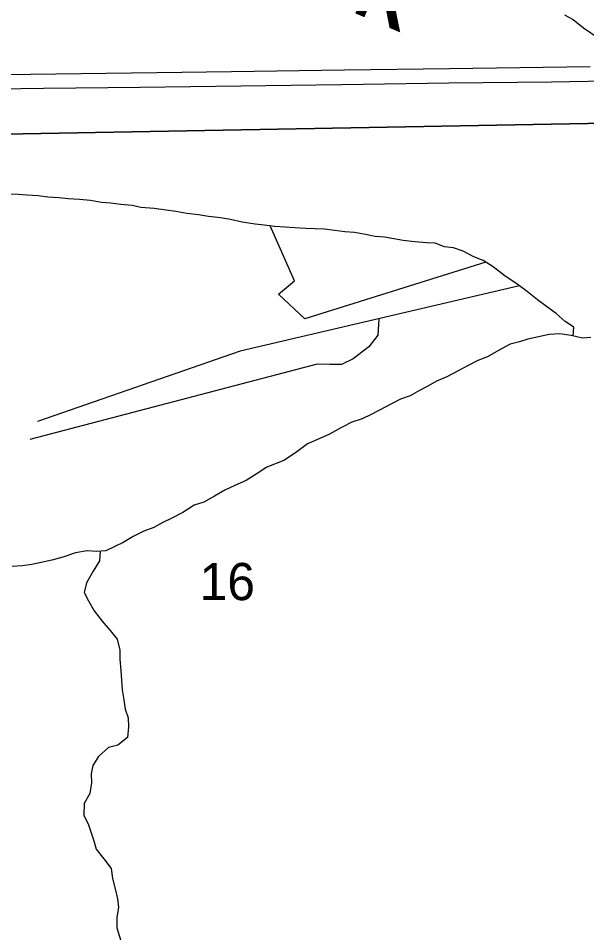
# Model space of a CAD drawing. Extents: x 1874609 to 2204689, y 815661 to 1281160.
# Drawn here: x 2057185 to 2060563, y 1009621 to 1015055 of the extents above; entities that cross this region are included whole.
import ezdxf

# ---------------------------------------------------------------- set-up
doc = ezdxf.new("R2010")
doc.units = 0
for name, color, linetype in [('GM_X_Major_River', 7, 'Continuous'), ('GM_X_Major_River_Text', 7, 'Continuous'), ('GM_X_Minor_River', 7, 'Continuous'), ('GM_X_Section', 7, 'Continuous'), ('GM_X_Section_Text', 7, 'Continuous'), ('GM_X_US_Route', 7, 'Continuous')]:
    doc.layers.add(name, color=color, linetype=linetype)

msp = doc.modelspace()

# ---------------------------------------------------------------- linework, layer by layer
at = {"layer": 'GM_X_Major_River'}
msp.add_lwpolyline([(2060430.3, 1015074.9), (2060482.2, 1015046.6), (2060544, 1014998.1), (2060669.7, 1014913.3)], dxfattribs=at)
at = {"layer": 'GM_X_Minor_River'}
for points in [[(2060482.8, 1013166.6), (2060486.6, 1013219.2), (2060434.7, 1013253.6), (2060380.9, 1013300), (2060325.1, 1013342.3), (2060271.2, 1013382.7), (2060201.5, 1013437.2), (2060141.6, 1013481.7), (2060077.8, 1013522.1), (2060008, 1013578.6), (2059948.1, 1013615), (2059892.2, 1013637.4), (2059828.3, 1013671.8), (2059772.4, 1013690.1), (2059718.4, 1013696.5), (2059662.4, 1013718.8), (2059612.4, 1013721.1), (2059542.3, 1013725.5), (2059472.3, 1013733.9), (2059416.3, 1013744.3), (2059362.3, 1013754.6), (2059306.3, 1013758.9), (2059248.3, 1013769.3), (2059182.3, 1013781.7), (2059126.2, 1013786), (2059066.2, 1013794.3), (2059004.2, 1013800.7), (2058950.1, 1013803), (2058894.1, 1013805.3), (2058828, 1013809.7), (2058772, 1013814.1), (2058710, 1013818.4), (2058645.9, 1013824.8), (2058591.9, 1013831.1), (2058515.9, 1013843.6), (2058445.9, 1013860), (2058385.9, 1013868.4), (2058315.9, 1013876.8), (2058255.9, 1013887.2), (2058185.8, 1013895.6), (2058121.8, 1013905.9), (2058063.8, 1013914.3), (2057991.8, 1013924.7), (2057913.8, 1013931.2), (2057861.8, 1013941.5), (2057793.7, 1013947.9), (2057735.7, 1013956.2), (2057679.7, 1013960.6), (2057613.7, 1013973), (2057549.6, 1013977.3), (2057481.6, 1013981.7), (2057427.6, 1013988.1), (2057361.5, 1013992.4), (2057303.5, 1013998.8), (2057235.4, 1014003.2), (2057185.4, 1014007.5), (2057135.4, 1014009.8)], [(2059963.5, 1013605.7), (2058887.2, 1013268.4), (2058731.9, 1013415.6), (2058826.4, 1013495.2), (2058681.2, 1013821.3)], [(2060164.2, 1013464.9), (2058503.8, 1013076.2), (2057298.4, 1012658.4)], [(2059326.8, 1013268.9), (2059321.2, 1013171.8), (2059268.8, 1013101.9), (2059174.3, 1013030.3), (2059106, 1012996.7), (2059038, 1012997), (2058961.9, 1012999.5), (2057253.8, 1012552.4)], [(2060588.4, 1013158.5), (2060538.3, 1013154.8), (2060470.3, 1013169.2), (2060404.3, 1013179.6), (2060340.2, 1013175.9), (2060276.1, 1013162.3), (2060214, 1013148.6), (2060163.8, 1013132.9), (2060107.7, 1013119.2), (2060039.4, 1013081.5), (2059973.2, 1013043.8), (2059917, 1013022.1), (2059858.8, 1012992.4), (2059798.5, 1012960.7), (2059732.3, 1012925), (2059670.1, 1012899.3), (2059619.9, 1012869.5), (2059569.7, 1012843.7), (2059513.5, 1012812), (2059457.3, 1012792.3), (2059407.1, 1012766.5), (2059282.7, 1012701.1), (2059228.5, 1012675.4), (2059166.3, 1012655.7), (2059106.1, 1012624), (2059033.8, 1012584.3), (2058977.6, 1012558.6), (2058903.4, 1012527), (2058833, 1012473.3), (2058762.7, 1012427.6), (2058662.4, 1012388.1), (2058598.1, 1012346.4), (2058539.8, 1012308.6), (2058471.6, 1012279), (2058413.4, 1012251.2), (2058351.1, 1012215.5), (2058286.9, 1012179.8), (2058230.7, 1012162.1), (2058162.4, 1012118.4), (2058098.2, 1012084.7), (2058044, 1012059), (2057989.8, 1012029.3), (2057931.6, 1012007.6), (2057867.4, 1011975.9), (2057809.1, 1011940.1), (2057759, 1011916.4), (2057704.8, 1011890.6), (2057648.7, 1011886.9), (2057594.7, 1011891.3), (2057524.5, 1011877.6), (2057450.3, 1011852), (2057384.1, 1011834.4), (2057322, 1011820.7), (2057265.9, 1011809), (2057207.8, 1011801.3), (2057149.7, 1011797.6)], [(2057672.5, 1011888.5), (2057668.4, 1011830.7), (2057630, 1011768.8), (2057589.6, 1011700.9), (2057577.3, 1011642.9), (2057603.1, 1011592.7), (2057636.8, 1011534.4), (2057684.5, 1011472), (2057730.3, 1011417.6), (2057772.1, 1011365.3), (2057787.7, 1011301.1), (2057789.5, 1011247), (2057795.1, 1011178.8), (2057798.8, 1011122.7), (2057802.5, 1011064.6), (2057812.2, 1011004.4), (2057819.9, 1010950.3), (2057837.7, 1010898.1), (2057839.4, 1010843.9), (2057835.1, 1010781.9), (2057776.8, 1010736.1), (2057720.6, 1010722.4), (2057662.3, 1010668.6), (2057628, 1010614.7), (2057617.7, 1010564.7), (2057619.4, 1010512.6), (2057611.1, 1010448.5), (2057576.7, 1010388.6), (2057574.3, 1010320.5), (2057602.1, 1010262.2), (2057633.6, 1010167.9), (2057647.4, 1010117.7), (2057693.1, 1010061.3), (2057736.8, 1010003), (2057744.5, 1009942.8), (2057760.2, 1009882.6), (2057773.9, 1009822.4), (2057779.7, 1009770.3), (2057771.4, 1009714.3), (2057771, 1009650.2), (2057810.4, 1009521.7)]]:
    msp.add_lwpolyline(points, dxfattribs=at)
at = {"layer": 'GM_X_Section'}
for points in [[(2055695, 1019663.4), (2061065.8, 1019706.1), (2061110.1, 1014439.4), (2055801.6, 1014343)], [(2055801.6, 1014343), (2061110.1, 1014439.4), (2060944.2, 1009166.1), (2055873.8, 1009100.5)]]:
    msp.add_lwpolyline(points, close=True, dxfattribs=at)
at = {"layer": 'GM_X_US_Route'}
for points in [[(2056055.7, 1014707.6), (2058008.2, 1014733.3), (2058451.2, 1014739.2), (2059123.9, 1014747.6), (2059747.4, 1014756.7), (2060584.2, 1014768.6)], [(2056793.1, 1014631.5), (2057334.5, 1014638.8), (2057908.7, 1014646.4), (2059106.4, 1014661.6), (2059746.3, 1014670.4), (2060353.4, 1014678.1), (2060681.4, 1014682.7)]]:
    msp.add_lwpolyline(points, dxfattribs=at)

# ---------------------------------------------------------------- texts
at = {"layer": 'GM_X_Major_River_Text'}
msp.add_text('Fork', height=500.15, rotation=336.9929, dxfattribs=at).set_placement((2058222.9, 1015493.7))
at = {"layer": 'GM_X_Section_Text'}
msp.add_text('16', height=221, rotation=0, dxfattribs=at).set_placement((2058262.9, 1011597.3))

doc.saveas('drawing.dxf')
